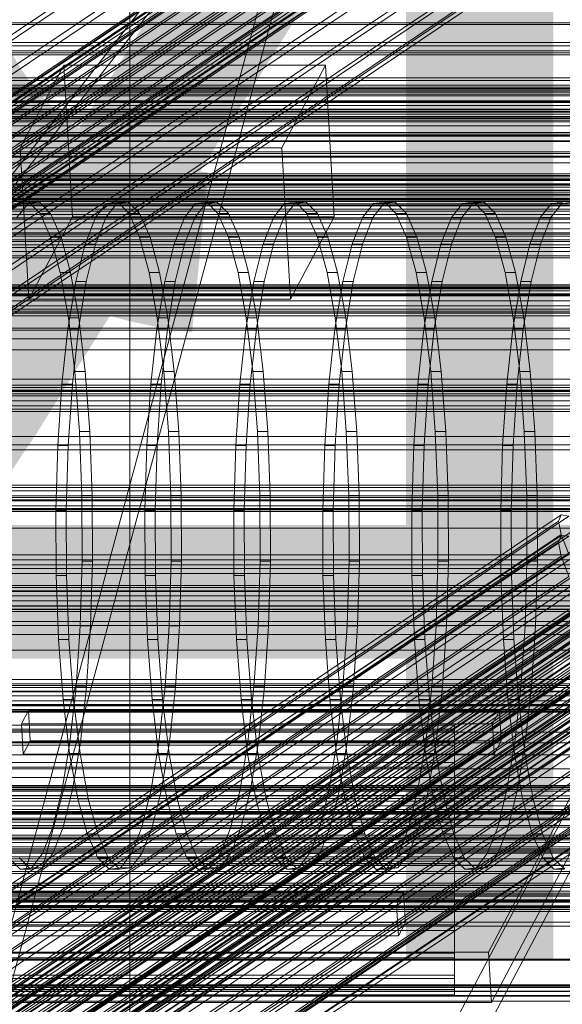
# Model space of a CAD drawing. Header units: millimetres. Extents: x -4395 to 65662, y -65530 to 6847.
# Tile 374 of 656: x 229 to 331, y -33608 to -33423. Entities that reach past the tile are written whole.
import ezdxf

# ---------------------------------------------------------------- set-up
doc = ezdxf.new("R2010")
doc.units = ezdxf.units.MM
for name, color, linetype, lineweight in [('COTAS_O', 1, 'Continuous', 0), ('COTAS_P', 1, 'Continuous', 0), ('frontal_briquetadora', 7, 'Continuous', 0), ('frontal_C01', 7, 'Continuous', 0), ('frontal_C02', 7, 'Continuous', 0), ('frontal_C03', 7, 'Continuous', 0), ('frontal_C07', 7, 'Continuous', 0), ('frontal_secador', 7, 'Continuous', 0), ('frontal_tolva', 7, 'Continuous', 0)]:
    doc.layers.add(name, color=color, linetype=linetype, lineweight=lineweight)
doc.dimstyles.new('R19_100', dxfattribs={"dimtxt": 250, "dimasz": 150, "dimexe": 150, "dimexo": 80, "dimgap": 100, "dimtad": 1, "dimtih": 1, "dimtoh": 1, "dimdsep": 46, "dimcen": 0.09, "dimadec": 0, "dimazin": 0, "dimtfac": 1, "dimtdec": 4, "dimtofl": 0, "dimtmove": 0, "dimatfit": 3, "dimfxl": 1, "dimtolj": 1, "dimtzin": 0, "dimarcsym": 0})

# ---------------------------------------------------------------- blocks, each defined once
blk = doc.blocks.new('DIM_R33_43')
at = {"layer": 'COTAS_O'}
for p, q in [((-1725, -33700), (-1575, -33655)), ((1725, -33700), (1575, -33655)), ((-1725, -34400), (-1725, -33700)), ((-1725, -33700), (1725, -33700)), ((-1725, -33700), (-1575, -33745)), ((1725, -33700), (1575, -33745)), ((1725, -34400), (1725, -33700))]:
    blk.add_line(p, q, dxfattribs=at)
blk.add_text('3450 O', height=250, dxfattribs=at).set_placement((0, -33600))
blk = doc.blocks.new('DIM_R33_44')
at = {"layer": 'COTAS_P'}
for p, q in [((-150, -32200), (550, -32200)), ((550, -32200), (505, -32350)), ((550, -34800), (550, -32200)), ((550, -32200), (595, -32350)), ((550, -34800), (505, -34650)), ((550, -34800), (595, -34650)), ((-150, -34800), (550, -34800))]:
    blk.add_line(p, q, dxfattribs=at)
blk.add_text('2600 P', height=250, rotation=90, dxfattribs=at).set_placement((450, -33500))

msp = doc.modelspace()

# ---------------------------------------------------------------- linework, layer by layer
at = {"layer": 'frontal_briquetadora'}
for p, q in [((207, -33670), (342, -33170)), ((210, -33670), (345, -33170))]:
    msp.add_line(p, q, dxfattribs=at)
at = {"layer": 'frontal_C01'}
for p, q in [((250, -35948.128), (250, -33252.594)), ((250, -33257.389), (250, -35952.922)), ((141.045, -33495.785), (354.844, -33352.097)), ((141.218, -33495.369), (355.017, -33351.68)), ((141.224, -33496.684), (355.022, -33352.995)), ((141.731, -33495.462), (355.53, -33351.774)), ((142.549, -33496.06), (356.348, -33352.372)), ((153.641, -33476.76), (337.95, -33352.891)), ((141.742, -33498.003), (355.541, -33354.314)), ((143.617, -33497.121), (357.415, -33353.432)), ((144.861, -33498.572), (358.659, -33354.884)), ((142.565, -33499.652), (356.363, -33355.964)), ((359.995, -33356.627), (146.196, -33500.316)), ((148.35, -33479.249), (332.659, -33355.38)), ((143.635, -33501.52), (357.434, -33357.832)), ((147.533, -33502.232), (361.332, -33358.544)), ((157.152, -33480.857), (341.461, -33356.987)), ((144.881, -33503.48), (358.68, -33359.791)), ((148.779, -33504.191), (362.578, -33360.503)), ((150.672, -33483.905), (334.981, -33360.036)), ((146.218, -33505.396), (360.017, -33361.708)), ((149.85, -33506.06), (363.648, -33362.371)), ((345.231, -33361.908), (160.922, -33485.777)), ((147.554, -33507.14), (361.352, -33363.451)), ((150.672, -33507.709), (364.471, -33364.021)), ((148.798, -33508.591), (362.596, -33364.903)), ((149.865, -33509.652), (363.664, -33365.964)), ((151.191, -33509.028), (364.989, -33365.34)), ((153.694, -33489.177), (338.003, -33365.308)), ((150.683, -33510.25), (364.482, -33366.561)), ((151.196, -33510.343), (364.995, -33366.655)), ((151.369, -33509.927), (365.168, -33366.238)), ((164.693, -33491.186), (349.002, -33367.317)), ((157.211, -33494.707), (341.52, -33370.837)), ((168.21, -33496.715), (352.519, -33372.846)), ((160.982, -33500.116), (345.291, -33376.246)), ((171.232, -33501.988), (355.541, -33378.118)), ((164.752, -33505.036), (349.061, -33381.167)), ((173.554, -33506.644), (357.863, -33382.775)), ((168.263, -33509.133), (352.572, -33385.264)), ((175.016, -33510.366), (359.326, -33386.497)), ((171.275, -33512.127), (355.584, -33388.257)), ((173.584, -33513.813), (357.893, -33389.944)), ((175.032, -33514.078), (359.341, -33390.208)), ((175.521, -33512.902), (359.83, -33389.033)), ((-425, -33441.677), (425, -33441.677)), ((425, -33453.189), (-425, -33453.189)), ((425, -33456.015), (-425, -33456.015)), ((-425, -33467.528), (425, -33467.528)), ((-450, -33481.544), (450, -33481.544)), ((450, -33492.834), (-450, -33492.834)), ((450, -33515.121), (-450, -33515.121)), ((146.383, -33641.361), (330.692, -33517.492)), ((146.872, -33640.186), (331.181, -33516.316)), ((148.32, -33640.45), (332.629, -33516.581)), ((331.181, -33516.316), (330.692, -33517.492)), ((330.692, -33517.492), (331.197, -33520.027)), ((332.629, -33516.581), (331.181, -33516.316)), ((150.629, -33642.137), (334.938, -33518.267)), ((141.045, -33664.155), (354.844, -33520.467)), ((141.218, -33663.739), (355.017, -33520.05)), ((141.224, -33665.054), (355.022, -33521.365)), ((141.731, -33663.833), (355.53, -33520.144)), ((142.549, -33664.43), (356.348, -33520.742)), ((143.617, -33665.491), (357.415, -33521.802)), ((146.887, -33643.897), (331.197, -33520.027)), ((153.641, -33645.13), (337.95, -33521.261)), ((331.197, -33520.027), (332.659, -33523.75)), ((141.742, -33666.373), (355.541, -33522.684)), ((144.861, -33666.942), (358.659, -33523.254)), ((142.565, -33668.023), (356.363, -33524.334)), ((359.995, -33524.998), (146.196, -33668.686)), ((148.35, -33647.619), (332.659, -33523.75)), ((157.152, -33649.227), (341.461, -33525.358)), ((-450, -33526.411), (450, -33526.411)), ((143.635, -33669.891), (357.434, -33526.202)), ((147.533, -33670.603), (361.332, -33526.914)), ((144.881, -33671.85), (358.68, -33528.161)), ((148.779, -33672.562), (362.578, -33528.873)), ((150.672, -33652.275), (334.981, -33528.406)), ((146.218, -33673.766), (360.017, -33530.078)), ((149.85, -33674.43), (363.648, -33530.741)), ((345.231, -33530.278), (160.922, -33654.147)), ((147.554, -33675.51), (361.352, -33531.822)), ((150.672, -33676.08), (364.471, -33532.391)), ((148.798, -33676.962), (362.596, -33533.273)), ((149.865, -33678.022), (363.664, -33534.334)), ((151.191, -33677.399), (364.989, -33533.71)), ((151.369, -33678.297), (365.168, -33534.609)), ((153.694, -33657.548), (338.003, -33533.678)), ((150.683, -33678.62), (364.482, -33534.932)), ((151.196, -33678.714), (364.995, -33535.025)), ((164.693, -33659.557), (349.002, -33535.687)), ((157.211, -33663.077), (341.52, -33539.207)), ((168.21, -33665.086), (352.519, -33541.216)), ((160.982, -33668.486), (345.291, -33544.617)), ((171.232, -33670.358), (355.541, -33546.489)), ((164.752, -33673.406), (349.061, -33549.537)), ((173.554, -33675.014), (357.863, -33551.145)), ((168.263, -33677.503), (352.572, -33553.634)), ((175.016, -33678.737), (359.326, -33554.867)), ((-311.15, -33555.957), (311.15, -33555.957)), ((-311.15, -33556.663), (311.15, -33556.663)), ((-311.15, -33556.983), (311.15, -33556.983)), ((171.275, -33680.497), (355.584, -33556.628)), ((311.15, -33556.663), (311.15, -33555.957)), ((311.15, -33555.957), (311.15, -33556.983)), ((311.15, -33559.05), (311.15, -33556.663)), ((311.15, -33556.983), (311.15, -33559.669)), ((173.584, -33682.183), (357.893, -33558.314)), ((175.032, -33682.448), (359.341, -33558.579)), ((175.521, -33681.272), (359.83, -33557.403)), ((-311.15, -33559.05), (311.15, -33559.05)), ((-311.15, -33559.669), (311.15, -33559.669)), ((311.15, -33562.958), (311.15, -33559.05)), ((311.15, -33559.669), (311.15, -33563.832)), ((-311.15, -33562.958), (311.15, -33562.958)), ((-311.15, -33563.832), (311.15, -33563.832)), ((311.15, -33568.118), (311.15, -33562.958)), ((311.15, -33563.832), (311.15, -33569.189)), ((-425, -33567.955), (425, -33567.955)), ((-311.15, -33568.118), (311.15, -33568.118)), ((311.15, -33574.181), (311.15, -33568.118)), ((-311.15, -33569.189), (311.15, -33569.189)), ((311.15, -33569.189), (311.15, -33575.375)), ((-440, -33572.353), (440, -33572.353)), ((-440, -33572.603), (440, -33572.603)), ((-440, -33572.716), (440, -33572.716)), ((-440, -33573.449), (440, -33573.449)), ((-440, -33573.668), (440, -33573.668)), ((-440, -33574.833), (440, -33574.833)), ((-440, -33575.143), (440, -33575.143)), ((311.15, -33574.181), (-311.15, -33574.181)), ((-311.15, -33575.375), (311.15, -33575.375)), ((311.15, -33580.732), (311.15, -33574.181)), ((311.15, -33575.375), (311.15, -33581.968)), ((-440, -33576.662), (440, -33576.662)), ((-440, -33577.041), (440, -33577.041)), ((-450, -33577.51), (450, -33577.51)), ((440, -33578.81), (-440, -33578.81)), ((-440, -33579.233), (440, -33579.233)), ((-440, -33581.131), (440, -33581.131)), ((425, -33579.467), (-425, -33579.467)), ((-311.15, -33580.732), (311.15, -33580.732)), ((311.15, -33587.325), (311.15, -33580.732)), ((-440, -33581.569), (440, -33581.569)), ((425, -33582.293), (-425, -33582.293)), ((-311.15, -33581.968), (311.15, -33581.968)), ((311.15, -33581.968), (311.15, -33588.519)), ((-440, -33583.467), (440, -33583.467)), ((-440, -33583.89), (440, -33583.89)), ((-440, -33585.659), (440, -33585.659)), ((-440, -33586.038), (440, -33586.038)), ((-440, -33587.557), (440, -33587.557)), ((-440, -33587.867), (440, -33587.867)), ((-311.15, -33587.325), (311.15, -33587.325)), ((-311.15, -33588.519), (311.15, -33588.519)), ((311.15, -33593.511), (311.15, -33587.325)), ((311.15, -33588.519), (311.15, -33594.582)), ((450, -33588.8), (-450, -33588.8)), ((-440, -33589.032), (440, -33589.032)), ((-440, -33589.251), (440, -33589.251)), ((-440, -33589.984), (440, -33589.984)), ((-440, -33590.097), (440, -33590.097)), ((-440, -33590.347), (440, -33590.347)), ((-425, -33593.805), (425, -33593.805)), ((-311.15, -33593.511), (311.15, -33593.511)), ((311.15, -33598.868), (311.15, -33593.511)), ((-311.15, -33594.582), (311.15, -33594.582)), ((311.15, -33594.582), (311.15, -33599.742)), ((-311.15, -33598.868), (311.15, -33598.868)), ((-311.15, -33599.742), (311.15, -33599.742)), ((311.15, -33603.031), (311.15, -33598.868)), ((311.15, -33599.742), (311.15, -33603.65)), ((-311.15, -33603.031), (311.15, -33603.031)), ((311.15, -33605.717), (311.15, -33603.031)), ((-311.15, -33603.65), (311.15, -33603.65)), ((311.15, -33603.65), (311.15, -33606.037)), ((-311.15, -33605.717), (311.15, -33605.717)), ((-311.15, -33606.037), (311.15, -33606.037)), ((-311.15, -33606.742), (311.15, -33606.742)), ((311.15, -33606.742), (311.15, -33605.717)), ((311.15, -33606.037), (311.15, -33606.742))]:
    msp.add_line(p, q, dxfattribs=at)
at = {"layer": 'frontal_C02'}
for p, q in [((250, -35767.183), (250, -32921.727)), ((250, -32926.497), (250, -35771.953)), ((-425, -33448.296), (425, -33448.296)), ((425, -33459.75), (-425, -33459.75)), ((425, -33463.437), (-425, -33463.437)), ((-425, -33474.891), (425, -33474.891)), ((-450, -33518.848), (450, -33518.848)), ((146.383, -33644.738), (330.692, -33521.484)), ((146.872, -33643.455), (331.181, -33520.201)), ((148.32, -33643.613), (332.629, -33520.358)), ((331.181, -33520.201), (330.692, -33521.484)), ((330.692, -33521.484), (331.197, -33524.119)), ((332.629, -33520.358), (331.181, -33520.201)), ((150.629, -33645.201), (334.938, -33521.946)), ((141.045, -33667.419), (354.844, -33524.443)), ((141.218, -33666.964), (355.017, -33523.989)), ((141.224, -33668.353), (355.022, -33525.377)), ((141.731, -33667.02), (355.53, -33524.045)), ((142.549, -33667.583), (356.348, -33524.607)), ((146.887, -33647.374), (331.197, -33524.119)), ((153.641, -33648.11), (337.95, -33524.855)), ((331.197, -33524.119), (332.659, -33527.929)), ((141.742, -33669.702), (355.541, -33526.727)), ((143.617, -33668.613), (357.415, -33525.638)), ((144.861, -33670.042), (358.659, -33527.067)), ((142.565, -33671.376), (356.363, -33528.401)), ((359.995, -33528.796), (146.196, -33671.772)), ((148.35, -33651.184), (332.659, -33527.929)), ((157.152, -33652.142), (341.461, -33528.888)), ((450, -33530.77), (-450, -33530.77)), ((143.635, -33673.259), (357.434, -33530.284)), ((147.533, -33673.684), (361.332, -33530.709)), ((144.881, -33675.224), (358.68, -33532.249)), ((148.779, -33675.649), (362.578, -33532.673)), ((150.672, -33655.907), (334.981, -33532.652)), ((146.218, -33677.137), (360.017, -33534.161)), ((149.85, -33677.532), (363.648, -33534.557)), ((345.231, -33533.769), (160.922, -33657.023)), ((147.554, -33678.866), (361.352, -33535.891)), ((150.672, -33679.206), (364.471, -33536.23)), ((148.798, -33680.295), (362.596, -33537.32)), ((149.865, -33681.326), (363.664, -33538.35)), ((151.191, -33680.556), (364.989, -33537.58)), ((151.369, -33681.49), (365.168, -33538.514)), ((153.694, -33661.222), (338.003, -33537.968)), ((150.683, -33681.888), (364.482, -33538.913)), ((151.196, -33681.944), (364.995, -33538.969)), ((164.693, -33662.42), (349.002, -33539.166)), ((157.211, -33666.767), (341.52, -33543.513)), ((168.21, -33667.965), (352.519, -33544.711)), ((160.982, -33672.164), (345.291, -33548.91)), ((171.232, -33673.281), (355.541, -33550.026)), ((450, -33552.257), (-450, -33552.257)), ((164.752, -33677.045), (349.061, -33553.791)), ((173.554, -33678.004), (357.863, -33554.749)), ((168.263, -33681.078), (352.572, -33557.823)), ((175.016, -33681.813), (359.326, -33558.559)), ((171.275, -33683.987), (355.584, -33560.732)), ((173.584, -33685.574), (357.893, -33562.32)), ((175.032, -33685.732), (359.341, -33562.478)), ((175.521, -33684.449), (359.83, -33561.195)), ((-450, -33564.179), (450, -33564.179))]:
    msp.add_line(p, q, dxfattribs=at)
at = {"layer": 'frontal_C03'}
for p, q in [((1270, -33428.95), (-1230, -33428.95)), ((1270, -33429.313), (-1230, -33429.313)), ((1270, -33435.396), (-1230, -33435.396)), ((1270, -33435.782), (-1230, -33435.782)), ((1270, -33436.448), (-1230, -33436.448)), ((1516, -33437.088), (-1476, -33437.088)), ((1516, -33437.115), (-1476, -33437.115)), ((-1230, -33437.38), (1270, -33437.38)), ((1270, -33438.322), (-1230, -33438.322)), ((1516, -33438.557), (-1476, -33438.557)), ((1516, -33438.633), (-1476, -33438.633)), ((1270, -33439.254), (-1230, -33439.254)), ((1270, -33439.921), (-1230, -33439.921)), ((1516, -33441.297), (-1476, -33441.297)), ((1516, -33441.41), (-1476, -33441.41)), ((1270, -33440.307), (-1230, -33440.307)), ((1270, -33440.453), (-1230, -33440.453)), ((-1230, -33440.88), (1270, -33440.88)), ((1516, -33444.892), (-1476, -33444.892)), ((-1476, -33445.025), (1516, -33445.025)), ((1516, -33448.793), (-1476, -33448.793)), ((1516, -33448.927), (-1476, -33448.927)), ((1516, -33452.408), (-1476, -33452.408)), ((1516, -33452.521), (-1476, -33452.521)), ((1270, -33452.938), (-1230, -33452.938)), ((1270, -33453.366), (-1230, -33453.366)), ((1270, -33454.237), (-1230, -33454.237)), ((1270, -33454.623), (-1230, -33454.623)), ((1516, -33455.186), (-1476, -33455.186)), ((1516, -33455.262), (-1476, -33455.262)), ((1516, -33456.704), (-1476, -33456.704)), ((1516, -33456.73), (-1476, -33456.73)), ((1270, -33455.289), (-1230, -33455.289)), ((-1230, -33456.221), (1270, -33456.221)), ((1270, -33457.163), (-1230, -33457.163)), ((1270, -33458.095), (-1230, -33458.095)), ((1270, -33458.762), (-1230, -33458.762)), ((1270, -33459.148), (-1230, -33459.148)), ((1270, -33464.506), (-1230, -33464.506)), ((1270, -33464.868), (-1230, -33464.868)), ((1270, -33473.078), (-1230, -33473.078)), ((1270, -33473.395), (-1230, -33473.395)), ((1270, -33473.464), (-1230, -33473.464)), ((1270, -33473.637), (-1230, -33473.637)), ((1270, -33474.13), (-1230, -33474.13)), ((-1230, -33475.062), (1270, -33475.062)), ((1270, -33476.004), (-1230, -33476.004)), ((1270, -33476.936), (-1230, -33476.936)), ((1270, -33477.603), (-1230, -33477.603)), ((1270, -33477.989), (-1230, -33477.989)), ((1270, -33478.251), (-1230, -33478.251)), ((1270, -33478.336), (-1230, -33478.336)), ((1270, -33491.919), (-1230, -33491.919)), ((1270, -33492.305), (-1230, -33492.305)), ((1270, -33492.971), (-1230, -33492.971)), ((-1230, -33493.903), (1270, -33493.903)), ((1270, -33494.845), (-1230, -33494.845)), ((1270, -33495.777), (-1230, -33495.777)), ((1270, -33496.443), (-1230, -33496.443)), ((1270, -33496.83), (-1230, -33496.83)), ((1270, -33510.76), (-1230, -33510.76)), ((1270, -33511.146), (-1230, -33511.146)), ((1270, -33511.812), (-1230, -33511.812)), ((-1230, -33512.744), (1270, -33512.744)), ((1270, -33513.686), (-1230, -33513.686)), ((1270, -33514.618), (-1230, -33514.618)), ((1270, -33515.284), (-1230, -33515.284)), ((1270, -33515.671), (-1230, -33515.671)), ((1270, -33529.601), (-1230, -33529.601)), ((1270, -33529.987), (-1230, -33529.987)), ((1270, -33530.653), (-1230, -33530.653)), ((-1230, -33531.585), (1270, -33531.585)), ((1270, -33532.527), (-1230, -33532.527)), ((1270, -33533.459), (-1230, -33533.459)), ((1270, -33534.125), (-1230, -33534.125)), ((1270, -33534.512), (-1230, -33534.512)), ((1270, -33548.442), (-1230, -33548.442)), ((1270, -33548.828), (-1230, -33548.828)), ((1270, -33549.494), (-1230, -33549.494)), ((-1230, -33550.426), (1270, -33550.426)), ((1270, -33551.368), (-1230, -33551.368)), ((1270, -33552.3), (-1230, -33552.3)), ((1270, -33552.966), (-1230, -33552.966)), ((1270, -33553.353), (-1230, -33553.353)), ((1270, -33567.283), (-1230, -33567.283)), ((1270, -33567.669), (-1230, -33567.669)), ((1270, -33568.335), (-1230, -33568.335)), ((-1230, -33569.267), (1270, -33569.267)), ((1270, -33570.209), (-1230, -33570.209)), ((1270, -33571.141), (-1230, -33571.141)), ((1270, -33571.807), (-1230, -33571.807)), ((1270, -33572.193), (-1230, -33572.193)), ((1270, -33586.124), (-1230, -33586.124)), ((1270, -33586.51), (-1230, -33586.51)), ((1270, -33587.176), (-1230, -33587.176)), ((-1230, -33588.108), (1270, -33588.108)), ((1270, -33589.05), (-1230, -33589.05)), ((1270, -33589.982), (-1230, -33589.982)), ((1270, -33590.648), (-1230, -33590.648)), ((1270, -33591.034), (-1230, -33591.034)), ((1270, -33600.124), (-1230, -33600.124)), ((1270, -33600.209), (-1230, -33600.209)), ((1270, -33604.824), (-1230, -33604.824)), ((1270, -33604.965), (-1230, -33604.965)), ((1270, -33605.066), (-1230, -33605.066)), ((1270, -33605.351), (-1230, -33605.351)), ((1270, -33606.008), (-1230, -33606.008)), ((1270, -33606.017), (-1230, -33606.017)), ((1270, -33606.074), (-1230, -33606.074)), ((-1230, -33606.949), (1270, -33606.949)), ((1270, -33607.891), (-1230, -33607.891))]:
    msp.add_line(p, q, dxfattribs=at)
at = {"layer": 'frontal_C07'}
for p, q in [((237.616, -33431.658), (229.41, -33447.208)), ((286.865, -33431.658), (237.616, -33431.658)), ((239.228, -33460.17), (237.616, -33431.658)), ((278.659, -33447.208), (286.865, -33431.658)), ((288.476, -33460.17), (286.865, -33431.658)), ((229.41, -33447.208), (278.659, -33447.208)), ((231.022, -33475.72), (229.41, -33447.208)), ((278.659, -33447.208), (280.27, -33475.72)), ((228.785, -33460.342), (230.867, -33457.67)), ((231.029, -33457.402), (228.897, -33457.67)), ((230.867, -33457.67), (228.897, -33457.67)), ((230.867, -33457.67), (232.999, -33457.402)), ((233.13, -33459.547), (231.029, -33457.402)), ((232.999, -33457.402), (231.029, -33457.402)), ((232.999, -33457.402), (235.1, -33459.547)), ((245.642, -33457.67), (243.56, -33460.342)), ((245.53, -33460.342), (247.612, -33457.67)), ((247.774, -33457.402), (245.642, -33457.67)), ((247.612, -33457.67), (245.642, -33457.67)), ((247.612, -33457.67), (249.744, -33457.402)), ((249.874, -33459.547), (247.774, -33457.402)), ((249.744, -33457.402), (247.774, -33457.402)), ((249.744, -33457.402), (251.844, -33459.547)), ((262.386, -33457.67), (260.304, -33460.342)), ((262.274, -33460.342), (264.356, -33457.67)), ((264.519, -33457.402), (262.386, -33457.67)), ((264.356, -33457.67), (262.386, -33457.67)), ((264.356, -33457.67), (266.489, -33457.402)), ((266.619, -33459.547), (264.519, -33457.402)), ((266.489, -33457.402), (264.519, -33457.402)), ((266.489, -33457.402), (268.589, -33459.547)), ((279.131, -33457.67), (277.049, -33460.342)), ((279.019, -33460.342), (281.101, -33457.67)), ((281.263, -33457.402), (279.131, -33457.67)), ((281.101, -33457.67), (279.131, -33457.67)), ((281.101, -33457.67), (283.233, -33457.402)), ((283.363, -33459.547), (281.263, -33457.402)), ((283.233, -33457.402), (281.263, -33457.402)), ((283.233, -33457.402), (285.333, -33459.547)), ((295.876, -33457.67), (293.794, -33460.342)), ((295.764, -33460.342), (297.846, -33457.67)), ((298.008, -33457.402), (295.876, -33457.67)), ((297.846, -33457.67), (295.876, -33457.67)), ((297.846, -33457.67), (299.978, -33457.402)), ((300.108, -33459.547), (298.008, -33457.402)), ((299.978, -33457.402), (298.008, -33457.402)), ((299.978, -33457.402), (302.078, -33459.547)), ((312.62, -33457.67), (310.538, -33460.342)), ((312.508, -33460.342), (314.59, -33457.67)), ((314.752, -33457.402), (312.62, -33457.67)), ((314.59, -33457.67), (312.62, -33457.67)), ((314.59, -33457.67), (316.722, -33457.402)), ((316.853, -33459.547), (314.752, -33457.402)), ((316.722, -33457.402), (314.752, -33457.402)), ((316.722, -33457.402), (318.823, -33459.547)), ((329.365, -33457.67), (327.283, -33460.342)), ((329.253, -33460.342), (331.335, -33457.67)), ((331.497, -33457.402), (329.365, -33457.67)), ((331.335, -33457.67), (329.365, -33457.67)), ((331.335, -33457.67), (333.467, -33457.402)), ((345.187, -33460.648), (177.74, -33460.648)), ((347.217, -33460.393), (179.771, -33460.393)), ((231.022, -33475.72), (239.228, -33460.17)), ((235.117, -33464.024), (233.13, -33459.547)), ((235.1, -33459.547), (233.13, -33459.547)), ((235.1, -33459.547), (237.087, -33464.024)), ((239.228, -33460.17), (288.476, -33460.17)), ((243.56, -33460.342), (241.608, -33465.315)), ((245.53, -33460.342), (243.56, -33460.342)), ((243.578, -33465.315), (245.53, -33460.342)), ((251.862, -33464.024), (249.874, -33459.547)), ((251.844, -33459.547), (249.874, -33459.547)), ((251.844, -33459.547), (253.832, -33464.024)), ((260.304, -33460.342), (258.352, -33465.315)), ((262.274, -33460.342), (260.304, -33460.342)), ((260.322, -33465.315), (262.274, -33460.342)), ((268.606, -33464.024), (266.619, -33459.547)), ((268.589, -33459.547), (266.619, -33459.547)), ((268.589, -33459.547), (270.576, -33464.024)), ((277.049, -33460.342), (275.097, -33465.315)), ((279.019, -33460.342), (277.049, -33460.342)), ((277.067, -33465.315), (279.019, -33460.342)), ((288.476, -33460.17), (280.27, -33475.72)), ((285.351, -33464.024), (283.363, -33459.547)), ((285.333, -33459.547), (283.363, -33459.547)), ((285.333, -33459.547), (287.321, -33464.024)), ((293.794, -33460.342), (291.841, -33465.315)), ((295.764, -33460.342), (293.794, -33460.342)), ((293.811, -33465.315), (295.764, -33460.342)), ((302.096, -33464.024), (300.108, -33459.547)), ((302.078, -33459.547), (300.108, -33459.547)), ((302.078, -33459.547), (304.066, -33464.024)), ((310.538, -33460.342), (308.586, -33465.315)), ((312.508, -33460.342), (310.538, -33460.342)), ((310.556, -33465.315), (312.508, -33460.342)), ((318.84, -33464.024), (316.853, -33459.547)), ((318.823, -33459.547), (316.853, -33459.547)), ((318.823, -33459.547), (320.81, -33464.024)), ((327.283, -33460.342), (325.331, -33465.315)), ((329.253, -33460.342), (327.283, -33460.342)), ((327.301, -33465.315), (329.253, -33460.342)), ((349.217, -33462.436), (181.771, -33462.436)), ((343.204, -33463.193), (175.757, -33463.193)), ((236.916, -33470.661), (235.117, -33464.024)), ((237.087, -33464.024), (235.117, -33464.024)), ((237.087, -33464.024), (238.886, -33470.661)), ((253.66, -33470.661), (251.862, -33464.024)), ((253.832, -33464.024), (251.862, -33464.024)), ((253.832, -33464.024), (255.63, -33470.661)), ((270.405, -33470.661), (268.606, -33464.024)), ((270.576, -33464.024), (268.606, -33464.024)), ((270.576, -33464.024), (272.375, -33470.661)), ((287.15, -33470.661), (285.351, -33464.024)), ((287.321, -33464.024), (285.351, -33464.024)), ((287.321, -33464.024), (289.12, -33470.661)), ((303.894, -33470.661), (302.096, -33464.024)), ((304.066, -33464.024), (302.096, -33464.024)), ((304.066, -33464.024), (305.864, -33470.661)), ((320.639, -33470.661), (318.84, -33464.024)), ((320.81, -33464.024), (318.84, -33464.024)), ((320.81, -33464.024), (322.609, -33470.661)), ((241.608, -33465.315), (239.861, -33472.398)), ((243.578, -33465.315), (241.608, -33465.315)), ((241.83, -33472.398), (243.578, -33465.315)), ((258.352, -33465.315), (256.605, -33472.398)), ((260.322, -33465.315), (258.352, -33465.315)), ((258.575, -33472.398), (260.322, -33465.315)), ((275.097, -33465.315), (273.35, -33472.398)), ((277.067, -33465.315), (275.097, -33465.315)), ((275.32, -33472.398), (277.067, -33465.315)), ((291.841, -33465.315), (290.094, -33472.398)), ((293.811, -33465.315), (291.841, -33465.315)), ((292.064, -33472.398), (293.811, -33465.315)), ((308.586, -33465.315), (306.839, -33472.398)), ((310.556, -33465.315), (308.586, -33465.315)), ((308.809, -33472.398), (310.556, -33465.315)), ((325.331, -33465.315), (323.584, -33472.398)), ((327.301, -33465.315), (325.331, -33465.315)), ((325.554, -33472.398), (327.301, -33465.315)), ((341.344, -33467.929), (173.898, -33467.929)), ((351.11, -33466.7), (183.664, -33466.7)), ((238.456, -33479.202), (236.916, -33470.661)), ((238.886, -33470.661), (236.916, -33470.661)), ((238.886, -33470.661), (240.426, -33479.202)), ((255.201, -33479.202), (253.66, -33470.661)), ((255.63, -33470.661), (253.66, -33470.661)), ((255.63, -33470.661), (257.171, -33479.202)), ((271.945, -33479.202), (270.405, -33470.661)), ((272.375, -33470.661), (270.405, -33470.661)), ((272.375, -33470.661), (273.915, -33479.202)), ((288.69, -33479.202), (287.15, -33470.661)), ((289.12, -33470.661), (287.15, -33470.661)), ((289.12, -33470.661), (290.66, -33479.202)), ((305.435, -33479.202), (303.894, -33470.661)), ((305.864, -33470.661), (303.894, -33470.661)), ((305.864, -33470.661), (307.405, -33479.202)), ((322.179, -33479.202), (320.639, -33470.661)), ((322.609, -33470.661), (320.639, -33470.661)), ((322.609, -33470.661), (324.149, -33479.202)), ((352.823, -33473.021), (185.377, -33473.021)), ((239.861, -33472.398), (238.386, -33481.318)), ((241.83, -33472.398), (239.861, -33472.398)), ((240.356, -33481.318), (241.83, -33472.398)), ((256.605, -33472.398), (255.13, -33481.318)), ((258.575, -33472.398), (256.605, -33472.398)), ((257.1, -33481.318), (258.575, -33472.398)), ((273.35, -33472.398), (271.875, -33481.318)), ((275.32, -33472.398), (273.35, -33472.398)), ((273.845, -33481.318), (275.32, -33472.398)), ((290.094, -33472.398), (288.619, -33481.318)), ((292.064, -33472.398), (290.094, -33472.398)), ((290.589, -33481.318), (292.064, -33472.398)), ((306.839, -33472.398), (305.364, -33481.318)), ((308.809, -33472.398), (306.839, -33472.398)), ((307.334, -33481.318), (308.809, -33472.398)), ((323.584, -33472.398), (322.109, -33481.318)), ((325.554, -33472.398), (323.584, -33472.398)), ((324.079, -33481.318), (325.554, -33472.398)), ((339.681, -33474.675), (172.234, -33474.675)), ((280.27, -33475.72), (231.022, -33475.72)), ((239.679, -33489.319), (238.456, -33479.202)), ((240.426, -33479.202), (238.456, -33479.202)), ((240.426, -33479.202), (241.649, -33489.319)), ((256.424, -33489.319), (255.201, -33479.202)), ((257.171, -33479.202), (255.201, -33479.202)), ((257.171, -33479.202), (258.394, -33489.319)), ((273.169, -33489.319), (271.945, -33479.202)), ((273.915, -33479.202), (271.945, -33479.202)), ((273.915, -33479.202), (275.138, -33489.319)), ((289.913, -33489.319), (288.69, -33479.202)), ((290.66, -33479.202), (288.69, -33479.202)), ((290.66, -33479.202), (291.883, -33489.319)), ((306.658, -33489.319), (305.435, -33479.202)), ((307.405, -33479.202), (305.435, -33479.202)), ((307.405, -33479.202), (308.628, -33489.319)), ((323.402, -33489.319), (322.179, -33479.202)), ((324.149, -33479.202), (322.179, -33479.202)), ((324.149, -33479.202), (325.372, -33489.319)), ((354.29, -33481.155), (186.844, -33481.155)), ((238.386, -33481.318), (237.24, -33491.734)), ((240.356, -33481.318), (238.386, -33481.318)), ((239.21, -33491.734), (240.356, -33481.318)), ((255.13, -33481.318), (253.984, -33491.734)), ((257.1, -33481.318), (255.13, -33481.318)), ((255.954, -33491.734), (257.1, -33481.318)), ((271.875, -33481.318), (270.729, -33491.734)), ((273.845, -33481.318), (271.875, -33481.318)), ((272.699, -33491.734), (273.845, -33481.318)), ((288.619, -33481.318), (287.473, -33491.734)), ((290.589, -33481.318), (288.619, -33481.318)), ((289.443, -33491.734), (290.589, -33481.318)), ((305.364, -33481.318), (304.218, -33491.734)), ((307.334, -33481.318), (305.364, -33481.318)), ((306.188, -33491.734), (307.334, -33481.318)), ((322.109, -33481.318), (320.963, -33491.734)), ((324.079, -33481.318), (322.109, -33481.318)), ((322.933, -33491.734), (324.079, -33481.318)), ((338.276, -33483.171), (170.83, -33483.171)), ((240.538, -33500.624), (239.679, -33489.319)), ((241.649, -33489.319), (239.679, -33489.319)), ((241.649, -33489.319), (242.508, -33500.624)), ((257.283, -33500.624), (256.424, -33489.319)), ((258.394, -33489.319), (256.424, -33489.319)), ((258.394, -33489.319), (259.253, -33500.624)), ((274.027, -33500.624), (273.169, -33489.319)), ((275.138, -33489.319), (273.169, -33489.319)), ((275.138, -33489.319), (275.997, -33500.624)), ((290.772, -33500.624), (289.913, -33489.319)), ((291.883, -33489.319), (289.913, -33489.319)), ((291.883, -33489.319), (292.742, -33500.624)), ((307.517, -33500.624), (306.658, -33489.319)), ((308.628, -33489.319), (306.658, -33489.319)), ((308.628, -33489.319), (309.486, -33500.624)), ((324.261, -33500.624), (323.402, -33489.319)), ((325.372, -33489.319), (323.402, -33489.319)), ((325.372, -33489.319), (326.231, -33500.624)), ((355.455, -33490.791), (188.009, -33490.791)), ((237.24, -33491.734), (236.466, -33503.244)), ((239.21, -33491.734), (237.24, -33491.734)), ((238.436, -33503.244), (239.21, -33491.734)), ((253.984, -33491.734), (253.211, -33503.244)), ((255.954, -33491.734), (253.984, -33491.734)), ((255.181, -33503.244), (255.954, -33491.734)), ((270.729, -33491.734), (269.956, -33503.244)), ((272.699, -33491.734), (270.729, -33491.734)), ((271.926, -33503.244), (272.699, -33491.734)), ((287.473, -33491.734), (286.7, -33503.244)), ((289.443, -33491.734), (287.473, -33491.734)), ((288.67, -33503.244), (289.443, -33491.734)), ((304.218, -33491.734), (303.445, -33503.244)), ((306.188, -33491.734), (304.218, -33491.734)), ((305.415, -33503.244), (306.188, -33491.734)), ((320.963, -33491.734), (320.19, -33503.244)), ((322.933, -33491.734), (320.963, -33491.734)), ((322.16, -33503.244), (322.933, -33491.734)), ((337.184, -33493.09), (169.738, -33493.09)), ((240.999, -33512.682), (240.538, -33500.624)), ((240.538, -33500.624), (242.508, -33500.624)), ((242.508, -33500.624), (242.969, -33512.682)), ((257.744, -33512.682), (257.283, -33500.624)), ((257.283, -33500.624), (259.253, -33500.624)), ((259.253, -33500.624), (259.714, -33512.682)), ((274.489, -33512.682), (274.027, -33500.624)), ((274.027, -33500.624), (275.997, -33500.624)), ((275.997, -33500.624), (276.459, -33512.682)), ((291.233, -33512.682), (290.772, -33500.624)), ((290.772, -33500.624), (292.742, -33500.624)), ((292.742, -33500.624), (293.203, -33512.682)), ((307.978, -33512.682), (307.517, -33500.624)), ((307.517, -33500.624), (309.486, -33500.624)), ((309.486, -33500.624), (309.948, -33512.682)), ((324.723, -33512.682), (324.261, -33500.624)), ((324.261, -33500.624), (326.231, -33500.624)), ((326.231, -33500.624), (326.693, -33512.682)), ((188.827, -33501.557), (356.273, -33501.557)), ((236.466, -33503.244), (236.096, -33515.406)), ((238.436, -33503.244), (236.466, -33503.244)), ((238.066, -33515.406), (238.436, -33503.244)), ((253.211, -33503.244), (252.841, -33515.406)), ((255.181, -33503.244), (253.211, -33503.244)), ((254.811, -33515.406), (255.181, -33503.244)), ((269.956, -33503.244), (269.585, -33515.406)), ((271.926, -33503.244), (269.956, -33503.244)), ((271.555, -33515.406), (271.926, -33503.244)), ((286.7, -33503.244), (286.33, -33515.406)), ((288.67, -33503.244), (286.7, -33503.244)), ((288.3, -33515.406), (288.67, -33503.244)), ((303.445, -33503.244), (303.074, -33515.406)), ((305.415, -33503.244), (303.445, -33503.244)), ((305.044, -33515.406), (305.415, -33503.244)), ((320.19, -33503.244), (319.819, -33515.406)), ((322.16, -33503.244), (320.19, -33503.244)), ((321.789, -33515.406), (322.16, -33503.244)), ((336.448, -33504.052), (169.002, -33504.052)), ((356.712, -33513.04), (189.266, -33513.04)), ((241.046, -33525.029), (240.999, -33512.682)), ((242.969, -33512.682), (240.999, -33512.682)), ((242.969, -33512.682), (243.016, -33525.029)), ((257.79, -33525.029), (257.744, -33512.682)), ((259.714, -33512.682), (257.744, -33512.682)), ((259.714, -33512.682), (259.76, -33525.029)), ((274.535, -33525.029), (274.489, -33512.682)), ((276.459, -33512.682), (274.489, -33512.682)), ((276.459, -33512.682), (276.505, -33525.029)), ((291.28, -33525.029), (291.233, -33512.682)), ((293.203, -33512.682), (291.233, -33512.682)), ((293.203, -33512.682), (293.25, -33525.029)), ((308.024, -33525.029), (307.978, -33512.682)), ((309.948, -33512.682), (307.978, -33512.682)), ((309.948, -33512.682), (309.994, -33525.029)), ((324.769, -33525.029), (324.723, -33512.682)), ((326.693, -33512.682), (324.723, -33512.682)), ((326.693, -33512.682), (326.739, -33525.029)), ((336.095, -33515.635), (168.649, -33515.635)), ((236.096, -33515.406), (236.142, -33527.753)), ((238.066, -33515.406), (236.096, -33515.406)), ((238.112, -33527.753), (238.066, -33515.406)), ((252.841, -33515.406), (252.887, -33527.753)), ((254.811, -33515.406), (252.841, -33515.406)), ((254.857, -33527.753), (254.811, -33515.406)), ((269.585, -33515.406), (269.632, -33527.753)), ((271.555, -33515.406), (269.585, -33515.406)), ((271.601, -33527.753), (271.555, -33515.406)), ((286.33, -33515.406), (286.376, -33527.753)), ((288.3, -33515.406), (286.33, -33515.406)), ((288.346, -33527.753), (288.3, -33515.406)), ((303.074, -33515.406), (303.121, -33527.753)), ((305.044, -33515.406), (303.074, -33515.406)), ((305.091, -33527.753), (305.044, -33515.406)), ((319.819, -33515.406), (319.865, -33527.753)), ((321.789, -33515.406), (319.819, -33515.406)), ((321.835, -33527.753), (321.789, -33515.406)), ((356.757, -33524.8), (189.31, -33524.8)), ((240.675, -33537.191), (241.046, -33525.029)), ((243.016, -33525.029), (241.046, -33525.029)), ((243.016, -33525.029), (242.645, -33537.191)), ((257.42, -33537.191), (257.79, -33525.029)), ((259.76, -33525.029), (257.79, -33525.029)), ((259.76, -33525.029), (259.39, -33537.191)), ((274.165, -33537.191), (274.535, -33525.029)), ((276.505, -33525.029), (274.535, -33525.029)), ((276.505, -33525.029), (276.134, -33537.191)), ((290.909, -33537.191), (291.28, -33525.029)), ((293.25, -33525.029), (291.28, -33525.029)), ((293.25, -33525.029), (292.879, -33537.191)), ((307.654, -33537.191), (308.024, -33525.029)), ((309.994, -33525.029), (308.024, -33525.029)), ((309.994, -33525.029), (309.624, -33537.191)), ((324.398, -33537.191), (324.769, -33525.029)), ((326.739, -33525.029), (324.769, -33525.029)), ((326.739, -33525.029), (326.368, -33537.191)), ((356.636, -33525.754), (31.593, -33525.754)), ((336.139, -33527.395), (168.693, -33527.395)), ((294.271, -33643.937), (356.636, -33525.754)), ((236.142, -33527.753), (236.604, -33539.811)), ((238.112, -33527.753), (236.142, -33527.753)), ((238.574, -33539.811), (238.112, -33527.753)), ((252.887, -33527.753), (253.348, -33539.811)), ((254.857, -33527.753), (252.887, -33527.753)), ((255.318, -33539.811), (254.857, -33527.753)), ((269.632, -33527.753), (270.093, -33539.811)), ((271.601, -33527.753), (269.632, -33527.753)), ((272.063, -33539.811), (271.601, -33527.753)), ((286.376, -33527.753), (286.838, -33539.811)), ((288.346, -33527.753), (286.376, -33527.753)), ((288.808, -33539.811), (288.346, -33527.753)), ((303.121, -33527.753), (303.582, -33539.811)), ((305.091, -33527.753), (303.121, -33527.753)), ((305.552, -33539.811), (305.091, -33527.753)), ((319.865, -33527.753), (320.327, -33539.811)), ((321.835, -33527.753), (319.865, -33527.753)), ((322.297, -33539.811), (321.835, -33527.753)), ((356.404, -33536.383), (188.958, -33536.383)), ((32.238, -33537.158), (357.28, -33537.158)), ((239.902, -33548.701), (240.675, -33537.191)), ((242.645, -33537.191), (240.675, -33537.191)), ((242.645, -33537.191), (241.872, -33548.701)), ((256.647, -33548.701), (257.42, -33537.191)), ((259.39, -33537.191), (257.42, -33537.191)), ((259.39, -33537.191), (258.617, -33548.701)), ((273.391, -33548.701), (274.165, -33537.191)), ((276.134, -33537.191), (274.165, -33537.191)), ((276.134, -33537.191), (275.361, -33548.701)), ((290.136, -33548.701), (290.909, -33537.191)), ((292.879, -33537.191), (290.909, -33537.191)), ((292.879, -33537.191), (292.106, -33548.701)), ((357.28, -33537.158), (294.915, -33655.342)), ((306.881, -33548.701), (307.654, -33537.191)), ((309.624, -33537.191), (307.654, -33537.191)), ((309.624, -33537.191), (308.851, -33548.701)), ((323.625, -33548.701), (324.398, -33537.191)), ((326.368, -33537.191), (324.398, -33537.191)), ((326.368, -33537.191), (325.595, -33548.701)), ((336.579, -33538.878), (169.133, -33538.878)), ((236.604, -33539.811), (237.462, -33551.116)), ((238.574, -33539.811), (236.604, -33539.811)), ((239.432, -33551.116), (238.574, -33539.811)), ((253.348, -33539.811), (254.207, -33551.116)), ((255.318, -33539.811), (253.348, -33539.811)), ((256.177, -33551.116), (255.318, -33539.811)), ((270.093, -33539.811), (270.952, -33551.116)), ((272.063, -33539.811), (270.093, -33539.811)), ((272.922, -33551.116), (272.063, -33539.811)), ((286.838, -33539.811), (287.696, -33551.116)), ((288.808, -33539.811), (286.838, -33539.811)), ((289.666, -33551.116), (288.808, -33539.811)), ((303.582, -33539.811), (304.441, -33551.116)), ((305.552, -33539.811), (303.582, -33539.811)), ((306.411, -33551.116), (305.552, -33539.811)), ((320.327, -33539.811), (321.186, -33551.116)), ((322.297, -33539.811), (320.327, -33539.811)), ((323.156, -33551.116), (322.297, -33539.811)), ((355.667, -33547.345), (188.221, -33547.345)), ((337.397, -33549.644), (169.95, -33549.644)), ((238.756, -33559.117), (239.902, -33548.701)), ((241.872, -33548.701), (239.902, -33548.701)), ((241.872, -33548.701), (240.726, -33559.117)), ((255.501, -33559.117), (256.647, -33548.701)), ((258.617, -33548.701), (256.647, -33548.701)), ((258.617, -33548.701), (257.471, -33559.117)), ((272.245, -33559.117), (273.391, -33548.701)), ((275.361, -33548.701), (273.391, -33548.701)), ((275.361, -33548.701), (274.215, -33559.117)), ((288.99, -33559.117), (290.136, -33548.701)), ((292.106, -33548.701), (290.136, -33548.701)), ((292.106, -33548.701), (290.96, -33559.117)), ((305.735, -33559.117), (306.881, -33548.701)), ((308.851, -33548.701), (306.881, -33548.701)), ((308.851, -33548.701), (307.705, -33559.117)), ((322.479, -33559.117), (323.625, -33548.701)), ((325.595, -33548.701), (323.625, -33548.701)), ((325.595, -33548.701), (324.449, -33559.117)), ((237.462, -33551.116), (238.686, -33561.233)), ((239.432, -33551.116), (237.462, -33551.116)), ((240.656, -33561.233), (239.432, -33551.116)), ((254.207, -33551.116), (255.43, -33561.233)), ((256.177, -33551.116), (254.207, -33551.116)), ((257.4, -33561.233), (256.177, -33551.116)), ((270.952, -33551.116), (272.175, -33561.233)), ((272.922, -33551.116), (270.952, -33551.116)), ((274.145, -33561.233), (272.922, -33551.116)), ((287.696, -33551.116), (288.919, -33561.233)), ((289.666, -33551.116), (287.696, -33551.116)), ((290.889, -33561.233), (289.666, -33551.116)), ((304.441, -33551.116), (305.664, -33561.233)), ((306.411, -33551.116), (304.441, -33551.116)), ((307.634, -33561.233), (306.411, -33551.116)), ((321.186, -33551.116), (322.409, -33561.233)), ((323.156, -33551.116), (321.186, -33551.116)), ((324.379, -33561.233), (323.156, -33551.116)), ((342.15, -33552.015), (214.103, -33552.015)), ((230.962, -33553.19), (229.649, -33555.678)), ((319.61, -33553.19), (230.962, -33553.19)), ((231.284, -33558.892), (230.962, -33553.19)), ((317.532, -33598.667), (342.15, -33552.015)), ((318.297, -33555.678), (319.61, -33553.19)), ((319.932, -33558.892), (319.61, -33553.19)), ((229.649, -33555.678), (318.297, -33555.678)), ((229.971, -33561.381), (229.649, -33555.678)), ((318.297, -33555.678), (318.619, -33561.381)), ((354.576, -33557.264), (187.13, -33557.264)), ((229.971, -33561.381), (231.284, -33558.892)), ((231.284, -33558.892), (319.932, -33558.892)), ((319.932, -33558.892), (318.619, -33561.381)), ((338.562, -33559.28), (171.115, -33559.28)), ((237.281, -33568.037), (238.756, -33559.117)), ((240.726, -33559.117), (238.756, -33559.117)), ((240.726, -33559.117), (239.251, -33568.037)), ((254.026, -33568.037), (255.501, -33559.117)), ((257.471, -33559.117), (255.501, -33559.117)), ((257.471, -33559.117), (255.996, -33568.037)), ((270.77, -33568.037), (272.245, -33559.117)), ((274.215, -33559.117), (272.245, -33559.117)), ((274.215, -33559.117), (272.74, -33568.037)), ((287.515, -33568.037), (288.99, -33559.117)), ((290.96, -33559.117), (288.99, -33559.117)), ((290.96, -33559.117), (289.485, -33568.037)), ((304.26, -33568.037), (305.735, -33559.117)), ((307.705, -33559.117), (305.735, -33559.117)), ((307.705, -33559.117), (306.23, -33568.037)), ((321.004, -33568.037), (322.479, -33559.117)), ((324.449, -33559.117), (322.479, -33559.117)), ((324.449, -33559.117), (322.974, -33568.037)), ((214.64, -33561.52), (342.687, -33561.52)), ((318.619, -33561.381), (229.971, -33561.381)), ((238.686, -33561.233), (240.226, -33569.774)), ((240.656, -33561.233), (238.686, -33561.233)), ((242.196, -33569.774), (240.656, -33561.233)), ((255.43, -33561.233), (256.971, -33569.774)), ((257.4, -33561.233), (255.43, -33561.233)), ((258.941, -33569.774), (257.4, -33561.233)), ((272.175, -33561.233), (273.715, -33569.774)), ((274.145, -33561.233), (272.175, -33561.233)), ((275.685, -33569.774), (274.145, -33561.233)), ((288.919, -33561.233), (290.46, -33569.774)), ((290.889, -33561.233), (288.919, -33561.233)), ((292.43, -33569.774), (290.889, -33561.233)), ((305.664, -33561.233), (307.204, -33569.774)), ((307.634, -33561.233), (305.664, -33561.233)), ((309.174, -33569.774), (307.634, -33561.233)), ((342.687, -33561.52), (318.069, -33608.171)), ((322.409, -33561.233), (323.949, -33569.774)), ((324.379, -33561.233), (322.409, -33561.233)), ((325.919, -33569.774), (324.379, -33561.233)), ((353.171, -33565.76), (185.725, -33565.76)), ((340.029, -33567.414), (172.582, -33567.414)), ((235.534, -33575.12), (237.281, -33568.037)), ((239.251, -33568.037), (237.281, -33568.037)), ((239.251, -33568.037), (237.504, -33575.12)), ((252.279, -33575.12), (254.026, -33568.037)), ((255.996, -33568.037), (254.026, -33568.037)), ((255.996, -33568.037), (254.249, -33575.12)), ((269.023, -33575.12), (270.77, -33568.037)), ((272.74, -33568.037), (270.77, -33568.037)), ((272.74, -33568.037), (270.993, -33575.12)), ((285.768, -33575.12), (287.515, -33568.037)), ((289.485, -33568.037), (287.515, -33568.037)), ((289.485, -33568.037), (287.738, -33575.12)), ((302.513, -33575.12), (304.26, -33568.037)), ((306.23, -33568.037), (304.26, -33568.037)), ((306.23, -33568.037), (304.483, -33575.12)), ((319.257, -33575.12), (321.004, -33568.037)), ((322.974, -33568.037), (321.004, -33568.037)), ((322.974, -33568.037), (321.227, -33575.12)), ((240.226, -33569.774), (242.025, -33576.411)), ((242.196, -33569.774), (240.226, -33569.774)), ((243.995, -33576.411), (242.196, -33569.774)), ((256.971, -33569.774), (258.769, -33576.411)), ((258.941, -33569.774), (256.971, -33569.774)), ((260.739, -33576.411), (258.941, -33569.774)), ((273.715, -33569.774), (275.514, -33576.411)), ((275.685, -33569.774), (273.715, -33569.774)), ((277.484, -33576.411), (275.685, -33569.774)), ((290.46, -33569.774), (292.258, -33576.411)), ((292.43, -33569.774), (290.46, -33569.774)), ((294.228, -33576.411), (292.43, -33569.774)), ((307.204, -33569.774), (309.003, -33576.411)), ((309.174, -33569.774), (307.204, -33569.774)), ((310.973, -33576.411), (309.174, -33569.774)), ((323.949, -33569.774), (325.748, -33576.411)), ((325.919, -33569.774), (323.949, -33569.774)), ((327.718, -33576.411), (325.919, -33569.774)), ((341.742, -33573.735), (174.295, -33573.735)), ((351.507, -33572.506), (184.061, -33572.506)), ((233.582, -33580.093), (235.534, -33575.12)), ((237.504, -33575.12), (235.534, -33575.12)), ((237.504, -33575.12), (235.552, -33580.093)), ((250.327, -33580.093), (252.279, -33575.12)), ((254.249, -33575.12), (252.279, -33575.12)), ((254.249, -33575.12), (252.297, -33580.093)), ((267.071, -33580.093), (269.023, -33575.12)), ((270.993, -33575.12), (269.023, -33575.12)), ((270.993, -33575.12), (269.041, -33580.093)), ((283.816, -33580.093), (285.768, -33575.12)), ((287.738, -33575.12), (285.768, -33575.12)), ((287.738, -33575.12), (285.786, -33580.093)), ((300.561, -33580.093), (302.513, -33575.12)), ((304.483, -33575.12), (302.513, -33575.12)), ((304.483, -33575.12), (302.53, -33580.093)), ((317.305, -33580.093), (319.257, -33575.12)), ((321.227, -33575.12), (319.257, -33575.12)), ((321.227, -33575.12), (319.275, -33580.093)), ((349.648, -33577.242), (182.202, -33577.242)), ((242.025, -33576.411), (244.012, -33580.888)), ((243.995, -33576.411), (242.025, -33576.411)), ((245.982, -33580.888), (243.995, -33576.411)), ((258.769, -33576.411), (260.757, -33580.888)), ((260.739, -33576.411), (258.769, -33576.411)), ((262.727, -33580.888), (260.739, -33576.411)), ((275.514, -33576.411), (277.501, -33580.888)), ((277.484, -33576.411), (275.514, -33576.411)), ((279.471, -33580.888), (277.484, -33576.411)), ((292.258, -33576.411), (294.246, -33580.888)), ((294.228, -33576.411), (292.258, -33576.411)), ((296.216, -33580.888), (294.228, -33576.411)), ((309.003, -33576.411), (310.991, -33580.888)), ((310.973, -33576.411), (309.003, -33576.411)), ((312.961, -33580.888), (310.973, -33576.411)), ((325.748, -33576.411), (327.735, -33580.888)), ((327.718, -33576.411), (325.748, -33576.411)), ((329.705, -33580.888), (327.718, -33576.411)), ((343.634, -33577.999), (176.188, -33577.999)), ((345.635, -33580.042), (178.188, -33580.042)), ((347.665, -33579.787), (180.219, -33579.787)), ((227.268, -33580.888), (229.368, -33583.034)), ((231.338, -33583.034), (229.237, -33580.888)), ((231.5, -33582.765), (233.582, -33580.093)), ((235.552, -33580.093), (233.47, -33582.765)), ((235.552, -33580.093), (233.582, -33580.093)), ((244.012, -33580.888), (246.112, -33583.034)), ((245.982, -33580.888), (244.012, -33580.888)), ((248.082, -33583.034), (245.982, -33580.888)), ((248.245, -33582.765), (250.327, -33580.093)), ((252.297, -33580.093), (250.214, -33582.765)), ((252.297, -33580.093), (250.327, -33580.093)), ((260.757, -33580.888), (262.857, -33583.034)), ((262.727, -33580.888), (260.757, -33580.888)), ((264.827, -33583.034), (262.727, -33580.888)), ((264.989, -33582.765), (267.071, -33580.093)), ((269.041, -33580.093), (266.959, -33582.765)), ((269.041, -33580.093), (267.071, -33580.093)), ((277.501, -33580.888), (279.602, -33583.034)), ((279.471, -33580.888), (277.501, -33580.888)), ((281.572, -33583.034), (279.471, -33580.888)), ((281.734, -33582.765), (283.816, -33580.093)), ((285.786, -33580.093), (283.704, -33582.765)), ((285.786, -33580.093), (283.816, -33580.093)), ((294.246, -33580.888), (296.346, -33583.034)), ((296.216, -33580.888), (294.246, -33580.888)), ((298.316, -33583.034), (296.216, -33580.888)), ((298.478, -33582.765), (300.561, -33580.093)), ((302.53, -33580.093), (300.448, -33582.765)), ((302.53, -33580.093), (300.561, -33580.093)), ((310.991, -33580.888), (313.091, -33583.034)), ((312.961, -33580.888), (310.991, -33580.888)), ((315.061, -33583.034), (312.961, -33580.888)), ((315.223, -33582.765), (317.305, -33580.093)), ((319.275, -33580.093), (317.193, -33582.765)), ((319.275, -33580.093), (317.305, -33580.093)), ((327.735, -33580.888), (329.835, -33583.034)), ((329.705, -33580.888), (327.735, -33580.888)), ((331.805, -33583.034), (329.705, -33580.888)), ((229.368, -33583.034), (231.5, -33582.765)), ((231.338, -33583.034), (229.368, -33583.034)), ((233.47, -33582.765), (231.338, -33583.034)), ((233.47, -33582.765), (231.5, -33582.765)), ((246.112, -33583.034), (248.245, -33582.765)), ((248.082, -33583.034), (246.112, -33583.034)), ((250.214, -33582.765), (248.082, -33583.034)), ((250.214, -33582.765), (248.245, -33582.765)), ((262.857, -33583.034), (264.989, -33582.765)), ((264.827, -33583.034), (262.857, -33583.034)), ((266.959, -33582.765), (264.827, -33583.034)), ((266.959, -33582.765), (264.989, -33582.765)), ((279.602, -33583.034), (281.734, -33582.765)), ((281.572, -33583.034), (279.602, -33583.034)), ((283.704, -33582.765), (281.572, -33583.034)), ((283.704, -33582.765), (281.734, -33582.765)), ((296.346, -33583.034), (298.478, -33582.765)), ((298.316, -33583.034), (296.346, -33583.034)), ((300.448, -33582.765), (298.316, -33583.034)), ((300.448, -33582.765), (298.478, -33582.765)), ((313.091, -33583.034), (315.223, -33582.765)), ((315.061, -33583.034), (313.091, -33583.034)), ((317.193, -33582.765), (315.061, -33583.034)), ((317.193, -33582.765), (315.223, -33582.765)), ((329.835, -33583.034), (331.968, -33582.765)), ((331.805, -33583.034), (329.835, -33583.034)), ((301.557, -33587.401), (212.909, -33587.401)), ((300.244, -33589.889), (301.557, -33587.401)), ((301.879, -33593.103), (301.557, -33587.401)), ((211.596, -33589.889), (300.244, -33589.889)), ((300.244, -33589.889), (300.566, -33595.591)), ((213.231, -33593.103), (301.879, -33593.103)), ((301.879, -33593.103), (300.566, -33595.591)), ((300.566, -33595.591), (211.918, -33595.591)), ((189.485, -33598.667), (317.532, -33598.667)), ((317.532, -33598.667), (318.069, -33608.171)), ((318.069, -33608.171), (190.022, -33608.171))]:
    msp.add_line(p, q, dxfattribs=at)
at = {"layer": 'frontal_secador'}
for p, q in [((413, -33215), (-431.48, -34297.08)), ((407, -33225), (-422.12, -34288.52)), ((-1250, -33423.65), (1250, -33423.65)), ((1250, -33424), (-1250, -33424)), ((1250, -33427.382), (-1250, -33427.382)), ((-1250, -33428), (1250, -33428)), ((1250, -33429.689), (-1250, -33429.689)), ((1250, -33434), (-1250, -33434)), ((1250, -33434.545), (-1250, -33434.545)), ((1250, -33436), (-1250, -33436)), ((1250, -33436.144), (-1250, -33436.144)), ((1250, -33436.709), (-1250, -33436.709)), ((1250, -33438.686), (-1250, -33438.686)), ((1250, -33440), (-1250, -33440)), ((1320, -33442), (-1320, -33442)), ((1250, -33442), (-1250, -33442)), ((1320, -33442.273), (-1320, -33442.273)), ((1320, -33443.072), (-1320, -33443.072)), ((1320, -33444.343), (-1320, -33444.343)), ((1250, -33444.651), (-1250, -33444.651)), ((1320, -33446), (-1320, -33446)), ((1250, -33445.859), (-1250, -33445.859)), ((-1250, -33446), (1250, -33446)), ((1320, -33447.929), (-1320, -33447.929)), ((-1320, -33450), (1320, -33450)), ((-1250, -33450), (1250, -33450)), ((1320, -33452.071), (-1320, -33452.071)), ((1320, -33454), (-1320, -33454)), ((1250, -33454.141), (-1250, -33454.141)), ((1320, -33455.657), (-1320, -33455.657)), ((1320, -33456.928), (-1320, -33456.928)), ((1320, -33457.727), (-1320, -33457.727)), ((1320, -33458), (-1320, -33458)), ((1250, -33457.285), (-1250, -33457.285)), ((1250, -33458), (-1250, -33458)), ((1250, -33461.314), (-1250, -33461.314)), ((1250, -33463.856), (-1250, -33463.856)), ((1250, -33465.455), (-1250, -33465.455)), ((1250, -33466), (-1250, -33466)), ((1360, -33473.5), (-1360, -33473.5)), ((1360, -33474.863), (-1360, -33474.863)), ((1250, -33473.75), (-1250, -33473.75)), ((1360, -33478.859), (-1360, -33478.859)), ((1360, -33485.216), (-1360, -33485.216)), ((1360, -33493.5), (-1360, -33493.5)), ((1250, -33492.924), (-1250, -33492.924)), ((1360, -33503.147), (-1360, -33503.147)), ((-1360, -33513.5), (1360, -33513.5)), ((-1250, -33513.5), (1250, -33513.5)), ((1360, -33523.853), (-1360, -33523.853)), ((1360, -33533.5), (-1360, -33533.5)), ((1250, -33534.076), (-1250, -33534.076)), ((1360, -33541.784), (-1360, -33541.784)), ((1360, -33548.141), (-1360, -33548.141)), ((1360, -33552.137), (-1360, -33552.137)), ((1250, -33553.25), (-1250, -33553.25)), ((1360, -33553.5), (-1360, -33553.5)), ((1250, -33569.715), (-1250, -33569.715)), ((1250, -33582.349), (-1250, -33582.349)), ((1250, -33590.291), (-1250, -33590.291)), ((1250, -33593), (-1250, -33593))]:
    msp.add_line(p, q, dxfattribs=at)
at = {"layer": 'frontal_tolva'}
for p, q in [((1725, -33600), (-1725, -33600)), ((1725, -33606.849), (-1725, -33606.849))]:
    msp.add_line(p, q, dxfattribs=at)

# ---------------------------------------------------------------- dimensions: what is measured, and where the dimension line sits
at = {"layer": 'COTAS_O'}
dim = msp.add_aligned_dim(p1=(-1725, -34400), p2=(1725, -34400), distance=700, text='<> O', dimstyle='R19_100', dxfattribs=at)
dim.commit()
dim.dimension.update_dxf_attribs({"geometry": 'DIM_R33_43', "text_midpoint": (0, -33700)})
at = {"layer": 'COTAS_P'}
dim = msp.add_aligned_dim(p1=(-150, -34800), p2=(-150, -32200), distance=-700, text='<> P', dimstyle='R19_100', dxfattribs=at)
dim.commit()
dim.dimension.update_dxf_attribs({"geometry": 'DIM_R33_44', "text_midpoint": (550, -33500)})

doc.saveas('drawing.dxf')
